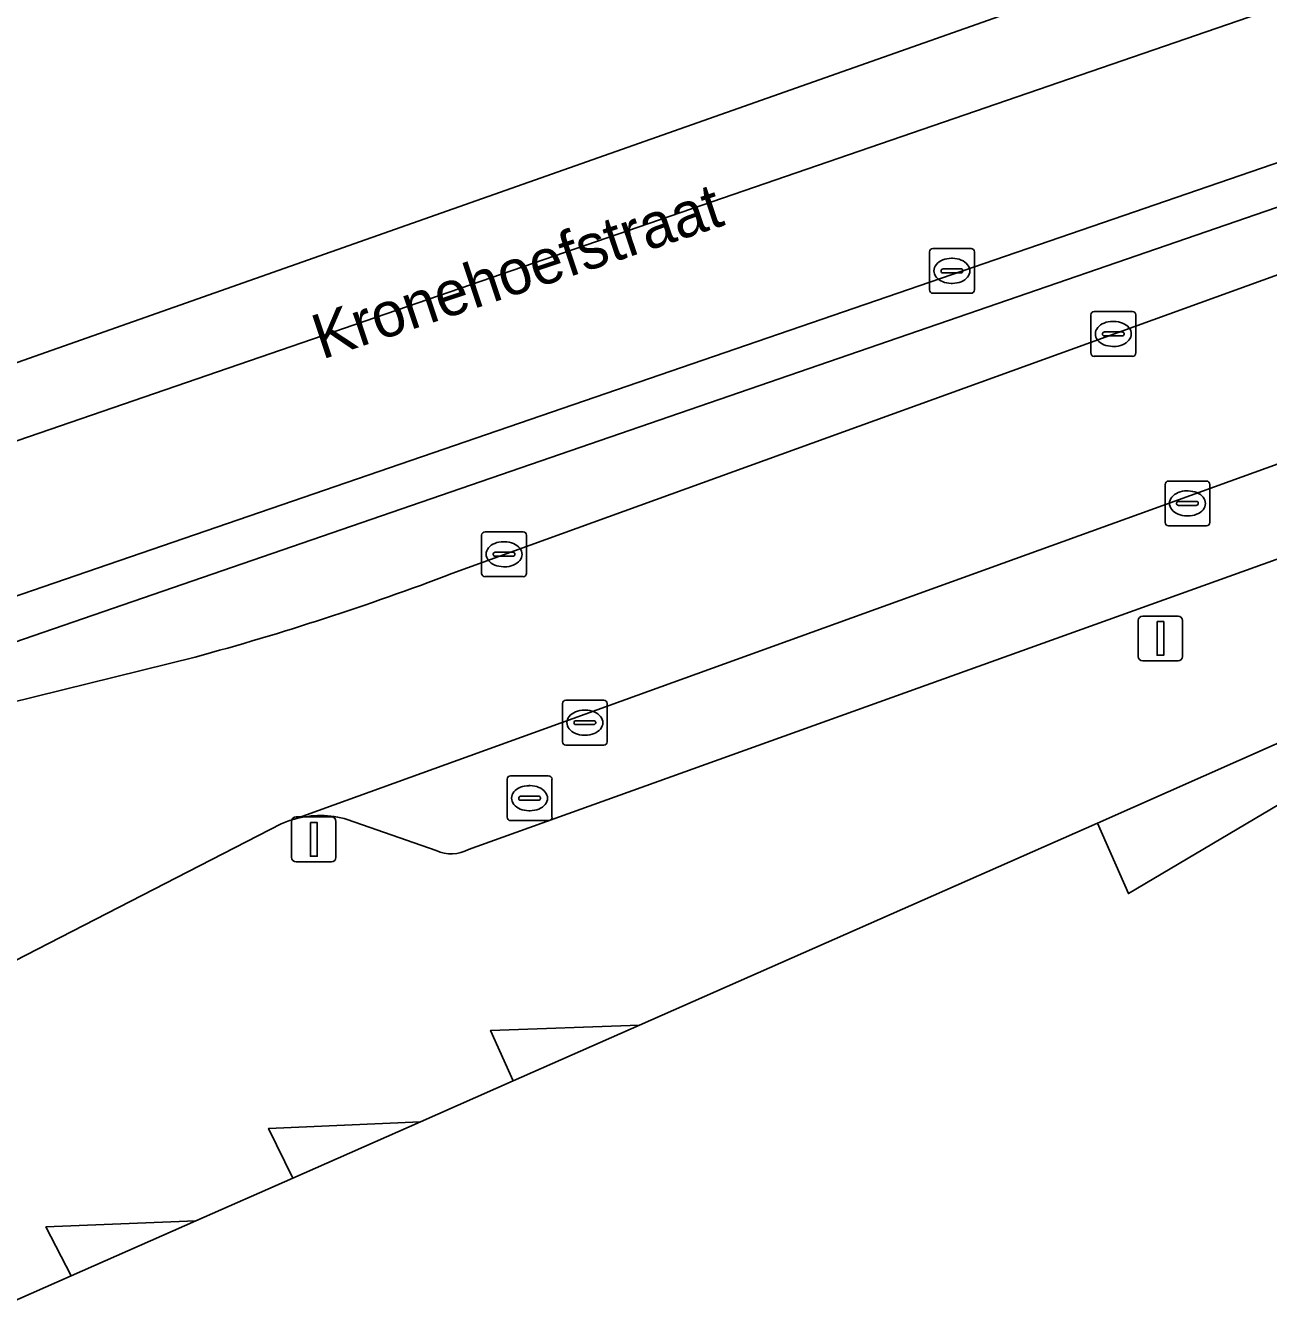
# Model space of a CAD drawing. Extents: x 160377 to 161131, y 383938 to 384853.
# Drawn here: x 160444.11 to 160471.84, y 384751.93 to 384780.65 of the extents above; entities that cross this region are included whole.
import ezdxf

# ---------------------------------------------------------------- set-up
doc = ezdxf.new("R2010")
doc.units = 0
for name, color, linetype in [('IMGEO_Berm_groen', 7, 'Continuous'), ('IMGEO_Berm_open', 7, 'Continuous'), ('IMGEO_Kolk', 7, 'Continuous'), ('IMGEO_Lichtmast', 7, 'Continuous'), ('IMGEO_Openbare_ruimte_label', 7, 'Continuous'), ('IMGEO_Pand', 7, 'Continuous'), ('IMGEO_Pand_overbouw', 7, 'Continuous'), ('IMGEO_Parkeervlak_open', 7, 'Continuous'), ('IMGEO_Rijbaan_lokaal_gesloten', 7, 'Continuous'), ('IMGEO_Rijbaan_regionaal_gesloten', 7, 'Continuous'), ('IMGEO_Rioolput', 7, 'Continuous'), ('IMGEO_Voetpad_open', 7, 'Continuous')]:
    doc.layers.add(name, color=color, linetype=linetype)

msp = doc.modelspace()

# ---------------------------------------------------------------- linework, layer by layer
at = {"layer": 'IMGEO_Berm_groen'}
for points in [[(160453.622, 384768.421), (160494.018, 384783.035), (160499.676, 384785.009)], [(160495.523, 384784.69), (160439.839, 384765.507), (160440.136, 384764.646), (160447.891, 384766.557)]]:
    msp.add_lwpolyline(points, dxfattribs=at)
msp.add_arc((160432.036, 384825.046), 60.6, 285.16692, 290.86717, dxfattribs=at)
at = {"layer": 'IMGEO_Berm_open'}
for points in [[(160495.842, 384785.776), (160466.954, 384775.834), (160435.571, 384765.062), (160429.887, 384763.079)], [(160430.217, 384762.123), (160434.626, 384763.245), (160437.872, 384764.07), (160440.136, 384764.646), (160439.839, 384765.507), (160495.523, 384784.69)]]:
    msp.add_lwpolyline(points, dxfattribs=at)
at = {"layer": 'IMGEO_Kolk'}
for p, q in [((160464.281, 384774.749), (160464.281, 384775.601)), ((160464.356, 384775.675), (160465.208, 384775.675)), ((160464.769, 384775.455), (160464.794, 384775.455)), ((160465.282, 384775.601), (160465.282, 384774.749)), ((160464.54, 384775.169), (160464.54, 384775.181)), ((160464.583, 384775.218), (160464.981, 384775.218)), ((160465.024, 384775.181), (160465.024, 384775.169)), ((160464.978, 384775.132), (160464.58, 384775.132)), ((160464.792, 384774.895), (160464.767, 384774.895)), ((160465.208, 384774.675), (160464.356, 384774.675)), ((160467.883, 384773.342), (160467.883, 384774.194)), ((160467.958, 384774.268), (160468.81, 384774.268)), ((160468.371, 384774.048), (160468.396, 384774.048)), ((160468.884, 384774.194), (160468.884, 384773.342)), ((160468.142, 384773.762), (160468.142, 384773.774)), ((160468.58, 384773.725), (160468.182, 384773.725)), ((160468.185, 384773.811), (160468.583, 384773.811)), ((160468.626, 384773.774), (160468.626, 384773.762)), ((160468.394, 384773.488), (160468.369, 384773.488)), ((160468.81, 384773.268), (160467.958, 384773.268)), ((160469.538, 384769.559), (160469.538, 384770.411)), ((160469.613, 384770.485), (160470.465, 384770.485)), ((160470.539, 384770.411), (160470.539, 384769.559)), ((160469.797, 384769.979), (160469.797, 384769.991)), ((160469.84, 384770.028), (160470.238, 384770.028)), ((160470.026, 384770.265), (160470.051, 384770.265)), ((160470.281, 384769.991), (160470.281, 384769.979)), ((160470.235, 384769.942), (160469.837, 384769.942)), ((160470.049, 384769.705), (160470.024, 384769.705)), ((160470.465, 384769.485), (160469.613, 384769.485)), ((160454.284, 384768.425), (160454.284, 384769.277)), ((160454.359, 384769.351), (160455.211, 384769.351)), ((160454.772, 384769.131), (160454.797, 384769.131)), ((160455.285, 384769.277), (160455.285, 384768.425)), ((160454.543, 384768.845), (160454.543, 384768.857)), ((160454.586, 384768.894), (160454.984, 384768.894)), ((160455.027, 384768.857), (160455.027, 384768.845)), ((160454.981, 384768.808), (160454.583, 384768.808)), ((160454.795, 384768.571), (160454.77, 384768.571)), ((160455.211, 384768.351), (160454.359, 384768.351)), ((160456.087, 384764.666), (160456.087, 384765.518)), ((160456.162, 384765.592), (160457.014, 384765.592)), ((160457.088, 384765.518), (160457.088, 384764.666)), ((160456.389, 384765.135), (160456.787, 384765.135)), ((160456.575, 384765.372), (160456.6, 384765.372)), ((160456.346, 384765.086), (160456.346, 384765.098)), ((160456.784, 384765.049), (160456.386, 384765.049)), ((160456.83, 384765.098), (160456.83, 384765.086)), ((160457.014, 384764.592), (160456.162, 384764.592)), ((160456.598, 384764.812), (160456.573, 384764.812))]:
    msp.add_line(p, q, dxfattribs=at)
for points in [[(160464.281, 384774.749), (160464.281, 384775.601)], [(160464.356, 384775.675), (160465.208, 384775.675)], [(160465.282, 384775.601), (160465.282, 384774.749)], [(160465.208, 384774.675), (160464.356, 384774.675)], [(160467.883, 384773.342), (160467.883, 384774.194)], [(160467.958, 384774.268), (160468.81, 384774.268)], [(160468.884, 384774.194), (160468.884, 384773.342)], [(160468.81, 384773.268), (160467.958, 384773.268)], [(160469.538, 384769.559), (160469.538, 384770.411)], [(160469.613, 384770.485), (160470.465, 384770.485)], [(160470.539, 384770.411), (160470.539, 384769.559)], [(160470.465, 384769.485), (160469.613, 384769.485)], [(160454.284, 384768.425), (160454.284, 384769.277)], [(160454.359, 384769.351), (160455.211, 384769.351)], [(160455.285, 384769.277), (160455.285, 384768.425)], [(160455.211, 384768.351), (160454.359, 384768.351)], [(160456.087, 384764.666), (160456.087, 384765.518)], [(160456.162, 384765.592), (160457.014, 384765.592)], [(160457.088, 384765.518), (160457.088, 384764.666)], [(160457.014, 384764.592), (160456.162, 384764.592)]]:
    msp.add_lwpolyline(points, dxfattribs=at)
for centre, radius, start, end in [((160464.358, 384775.599), 0.0765, 91.552, 178.448), ((160464.358, 384775.599), 0.0765, 91.552, 178.448), ((160465.206, 384775.599), 0.0765, 1.552, 88.448), ((160465.206, 384775.599), 0.0765, 1.552, 88.448), ((160464.58, 384775.178), 0.0403, 85.8775, 175.7526), ((160464.577, 384775.168), 0.0366, 178.938, 274.7102), ((160464.981, 384775.175), 0.043, 264.8664, 352.4533), ((160464.985, 384775.18), 0.0386, 1.7309, 96.639), ((160464.358, 384774.751), 0.0765, 181.552, 268.448), ((160464.358, 384774.751), 0.0765, 181.552, 268.448), ((160465.206, 384774.751), 0.0765, 271.552, 358.448), ((160465.206, 384774.751), 0.0765, 271.552, 358.448), ((160467.96, 384774.192), 0.0765, 91.552, 178.448), ((160467.96, 384774.192), 0.0765, 91.552, 178.448), ((160468.808, 384774.192), 0.0765, 1.552, 88.448), ((160468.808, 384774.192), 0.0765, 1.552, 88.448), ((160468.182, 384773.771), 0.0403, 85.8775, 175.7526), ((160468.179, 384773.761), 0.0366, 178.938, 274.7102), ((160468.583, 384773.768), 0.043, 264.8664, 352.4533), ((160468.587, 384773.773), 0.0386, 1.7309, 96.639), ((160467.96, 384773.344), 0.0765, 181.552, 268.448), ((160467.96, 384773.344), 0.0765, 181.552, 268.448), ((160468.808, 384773.344), 0.0765, 271.552, 358.448), ((160468.808, 384773.344), 0.0765, 271.552, 358.448), ((160469.615, 384770.409), 0.0765, 91.552, 178.448), ((160469.615, 384770.409), 0.0765, 91.552, 178.448), ((160470.463, 384770.409), 0.0765, 1.552, 88.448), ((160470.463, 384770.409), 0.0765, 1.552, 88.448), ((160469.837, 384769.988), 0.0403, 85.8775, 175.7526), ((160470.242, 384769.99), 0.0386, 1.7309, 96.639), ((160469.834, 384769.978), 0.0366, 178.938, 274.7102), ((160470.238, 384769.985), 0.043, 264.8664, 352.4533), ((160469.615, 384769.561), 0.0765, 181.552, 268.448), ((160469.615, 384769.561), 0.0765, 181.552, 268.448), ((160470.463, 384769.561), 0.0765, 271.552, 358.448), ((160470.463, 384769.561), 0.0765, 271.552, 358.448), ((160454.361, 384769.275), 0.0765, 91.552, 178.448), ((160454.361, 384769.275), 0.0765, 91.552, 178.448), ((160455.209, 384769.275), 0.0765, 1.552, 88.448), ((160455.209, 384769.275), 0.0765, 1.552, 88.448), ((160454.583, 384768.854), 0.0403, 85.8775, 175.7526), ((160454.58, 384768.844), 0.0366, 178.938, 274.7102), ((160454.984, 384768.851), 0.043, 264.8664, 352.4533), ((160454.988, 384768.856), 0.0386, 1.7309, 96.639), ((160454.361, 384768.427), 0.0765, 181.552, 268.448), ((160454.361, 384768.427), 0.0765, 181.552, 268.448), ((160455.209, 384768.427), 0.0765, 271.552, 358.448), ((160455.209, 384768.427), 0.0765, 271.552, 358.448), ((160456.164, 384765.516), 0.0765, 91.552, 178.448), ((160456.164, 384765.516), 0.0765, 91.552, 178.448), ((160457.012, 384765.516), 0.0765, 1.552, 88.448), ((160457.012, 384765.516), 0.0765, 1.552, 88.448), ((160456.386, 384765.095), 0.0403, 85.8775, 175.7526), ((160456.791, 384765.097), 0.0386, 1.7309, 96.639), ((160456.383, 384765.085), 0.0366, 178.938, 274.7102), ((160456.787, 384765.092), 0.043, 264.8664, 352.4533), ((160456.164, 384764.668), 0.0765, 181.552, 268.448), ((160456.164, 384764.668), 0.0765, 181.552, 268.448), ((160457.012, 384764.668), 0.0765, 271.552, 358.448), ((160457.012, 384764.668), 0.0765, 271.552, 358.448)]:
    msp.add_arc(centre, radius, start, end, dxfattribs=at)
for centre, major_axis, ratio, start_param, end_param in [((160464.768, 384775.175), (-0.387, 0.002), 0.722429, 4.712389, 7.853982), ((160464.793, 384775.175), (-0.39, 0.002), 0.717154, 1.570796, 4.712389), ((160468.37, 384773.768), (-0.387, 0.002), 0.722429, 4.712389, 7.853982), ((160468.395, 384773.768), (-0.39, 0.002), 0.717154, 1.570796, 4.712389), ((160470.025, 384769.985), (-0.387, 0.002), 0.722429, 4.712389, 7.853982), ((160470.05, 384769.985), (-0.39, 0.002), 0.717154, 1.570796, 4.712389), ((160454.771, 384768.851), (-0.387, 0.002), 0.722429, 4.712389, 7.853982), ((160454.796, 384768.851), (-0.39, 0.002), 0.717154, 1.570796, 4.712389), ((160456.574, 384765.092), (-0.387, 0.002), 0.722429, 4.712389, 7.853982), ((160456.599, 384765.092), (-0.39, 0.002), 0.717154, 1.570796, 4.712389)]:
    msp.add_ellipse(centre, major_axis=major_axis, ratio=ratio, start_param=start_param, end_param=end_param, dxfattribs=at)
at = {"layer": 'IMGEO_Lichtmast'}
for p, q in [((160469.04, 384767.472), (160469.83, 384767.472)), ((160469.83, 384767.472), (160469.04, 384767.472)), ((160468.94, 384766.572), (160468.94, 384767.372)), ((160468.94, 384767.372), (160468.94, 384766.572)), ((160469.93, 384767.372), (160469.93, 384766.572)), ((160469.93, 384766.572), (160469.93, 384767.372)), ((160469.83, 384766.472), (160469.04, 384766.472)), ((160469.04, 384766.472), (160469.83, 384766.472)), ((160450.043, 384762.088), (160450.043, 384762.888)), ((160450.043, 384762.888), (160450.043, 384762.088)), ((160450.143, 384762.988), (160450.933, 384762.988)), ((160450.933, 384762.988), (160450.143, 384762.988)), ((160451.033, 384762.888), (160451.033, 384762.088)), ((160451.033, 384762.088), (160451.033, 384762.888)), ((160450.933, 384761.988), (160450.143, 384761.988)), ((160450.143, 384761.988), (160450.933, 384761.988))]:
    msp.add_line(p, q, dxfattribs=at)
for points in [[(160469.36, 384767.347), (160469.51, 384767.347), (160469.51, 384766.597), (160469.36, 384766.597), (160469.36, 384767.347)], [(160450.463, 384762.863), (160450.613, 384762.863), (160450.613, 384762.113), (160450.463, 384762.113), (160450.463, 384762.863)]]:
    msp.add_lwpolyline(points, dxfattribs=at)
for centre, start, end in [((160469.04, 384767.372), 90, 180), ((160469.04, 384767.372), 90, 180), ((160469.83, 384767.372), 0, 90), ((160469.83, 384767.372), 360, 90), ((160469.04, 384766.572), 180, 270), ((160469.04, 384766.572), 180, 270), ((160469.83, 384766.572), 270, 0), ((160469.83, 384766.572), 270, 0), ((160450.143, 384762.888), 90, 180), ((160450.143, 384762.888), 90, 180), ((160450.933, 384762.888), 0, 90), ((160450.933, 384762.888), 360, 90), ((160450.143, 384762.088), 180, 270), ((160450.143, 384762.088), 180, 270), ((160450.933, 384762.088), 270, 0), ((160450.933, 384762.088), 270, 0)]:
    msp.add_arc(centre, 0.1, start, end, dxfattribs=at)
at = {"layer": 'IMGEO_Pand'}
msp.add_lwpolyline([(160471.395, 384750), (160474.704, 384751.423), (160493.106, 384759.485), (160491.915, 384768.014), (160491.505, 384767.959), (160491.558, 384767.562), (160490.306, 384767.006), (160489.562, 384772.388), (160474.338, 384765.646), (160474.703, 384764.823), (160468.722, 384761.279), (160468.028, 384762.853), (160457.806, 384758.343), (160454.991, 384757.101), (160452.92, 384756.187), (160450.07, 384754.929), (160447.903, 384753.973), (160445.12, 384752.745), (160424.929, 384743.835), (160424.387, 384738.76), (160421.187, 384738.304), (160418.395, 384737.438)], dxfattribs=at)
at = {"layer": 'IMGEO_Pand_overbouw'}
for points in [[(160468.028, 384762.853), (160468.722, 384761.279), (160474.703, 384764.823), (160474.338, 384765.646)], [(160457.806, 384758.343), (160454.483, 384758.223), (160454.991, 384757.101)], [(160450.07, 384754.929), (160452.92, 384756.187), (160449.529, 384756.036)], [(160445.12, 384752.745), (160447.903, 384753.973), (160444.559, 384753.84)]]:
    msp.add_lwpolyline(points, close=True, dxfattribs=at)
at = {"layer": 'IMGEO_Parkeervlak_open'}
for points in [[(160486.46, 384776.07), (160450.109, 384762.942)], [(160453.992, 384762.264), (160484.081, 384773.066)], [(160451.285, 384762.934), (160453.271, 384762.24)]]:
    msp.add_lwpolyline(points, dxfattribs=at)
for centre, radius, start, end in [((160450.683, 384760.884), 2.136, 73.6347, 105.5858), ((160453.608, 384762.968), 0.802, 245.1664, 298.6466)]:
    msp.add_arc(centre, radius, start, end, dxfattribs=at)
at = {"layer": 'IMGEO_Rijbaan_lokaal_gesloten'}
for points in [[(160499.676, 384785.009), (160494.018, 384783.035), (160453.622, 384768.421)], [(160450.109, 384762.942), (160486.46, 384776.07), (160493.066, 384778.453), (160495.881, 384779.476), (160497.822, 384780.155)], [(160447.891, 384766.557), (160440.136, 384764.646), (160437.872, 384764.07), (160438.609, 384760.713), (160438.91, 384760.792)], [(160439.497, 384760.412), (160440.594, 384758.136), (160441.771, 384758.705), (160449.81, 384762.834)]]:
    msp.add_lwpolyline(points, dxfattribs=at)
for centre, radius, start, end in [((160432.036, 384825.046), 60.6, 285.16692, 290.86717), ((160450.619, 384761.061), 1.949, 105.182, 114.5378)]:
    msp.add_arc(centre, radius, start, end, dxfattribs=at)
at = {"layer": 'IMGEO_Rijbaan_regionaal_gesloten'}
for points in [[(160407.703, 384760.375), (160407.774, 384758.961), (160496.29, 384789.397), (160509.787, 384793.209), (160516.634, 384794.476), (160522.145, 384795.098), (160533.464, 384796.44), (160578.535, 384797.637), (160591.993, 384798.377), (160620.019, 384800.647), (160623.941, 384800.965)], [(160623.941, 384800.965), (160620.019, 384800.647), (160591.993, 384798.377), (160578.535, 384797.637), (160533.464, 384796.44), (160522.145, 384795.098), (160516.634, 384794.476), (160509.787, 384793.209), (160496.29, 384789.397), (160407.774, 384758.961), (160407.939, 384755.656), (160411.711, 384756.909), (160413.609, 384757.532), (160413.863, 384757.668), (160429.887, 384763.079), (160435.571, 384765.062), (160466.954, 384775.834), (160495.842, 384785.776)], [(160527.237, 384799.04), (160501.729, 384793.501), (160487.131, 384788.363), (160407.703, 384760.375)]]:
    msp.add_lwpolyline(points, dxfattribs=at)
at = {"layer": 'IMGEO_Rioolput'}
for p, q in [((160454.853, 384762.981), (160454.853, 384763.833)), ((160454.928, 384763.907), (160455.78, 384763.907)), ((160455.341, 384763.687), (160455.366, 384763.687)), ((160455.854, 384763.833), (160455.854, 384762.981)), ((160455.112, 384763.401), (160455.112, 384763.413)), ((160455.155, 384763.45), (160455.553, 384763.45)), ((160455.596, 384763.413), (160455.596, 384763.401)), ((160455.55, 384763.364), (160455.152, 384763.364)), ((160455.364, 384763.127), (160455.339, 384763.127)), ((160455.78, 384762.907), (160454.928, 384762.907))]:
    msp.add_line(p, q, dxfattribs=at)
for points in [[(160454.853, 384762.981), (160454.853, 384763.833)], [(160454.928, 384763.907), (160455.78, 384763.907)], [(160455.854, 384763.833), (160455.854, 384762.981)], [(160455.78, 384762.907), (160454.928, 384762.907)]]:
    msp.add_lwpolyline(points, dxfattribs=at)
for centre, radius, start, end in [((160454.93, 384763.831), 0.0765, 91.552, 178.448), ((160454.93, 384763.831), 0.0765, 91.552, 178.448), ((160455.778, 384763.831), 0.0765, 1.552, 88.448), ((160455.778, 384763.831), 0.0765, 1.552, 88.448), ((160455.152, 384763.41), 0.0403, 85.8775, 175.7526), ((160455.149, 384763.4), 0.0366, 178.938, 274.7102), ((160455.553, 384763.407), 0.043, 264.8664, 352.4533), ((160455.557, 384763.412), 0.0386, 1.7309, 96.639), ((160454.93, 384762.983), 0.0765, 181.552, 268.448), ((160454.93, 384762.983), 0.0765, 181.552, 268.448), ((160455.778, 384762.983), 0.0765, 271.552, 358.448), ((160455.778, 384762.983), 0.0765, 271.552, 358.448)]:
    msp.add_arc(centre, radius, start, end, dxfattribs=at)
for centre, major_axis, ratio, start_param, end_param in [((160455.34, 384763.407), (-0.387, 0.002), 0.722429, 4.712389, 7.853982), ((160455.365, 384763.407), (-0.39, 0.002), 0.717154, 1.570796, 4.712389)]:
    msp.add_ellipse(centre, major_axis=major_axis, ratio=ratio, start_param=start_param, end_param=end_param, dxfattribs=at)
at = {"layer": 'IMGEO_Voetpad_open'}
for points in [[(160468.028, 384762.853), (160468.722, 384761.279), (160474.703, 384764.823), (160474.338, 384765.646), (160489.562, 384772.388), (160492.742, 384773.711), (160492.852, 384773.757), (160498.609, 384775.248), (160500.857, 384775.828), (160509.179, 384777.968), (160509.085, 384778.724)], [(160484.081, 384773.066), (160453.992, 384762.264)], [(160399.421, 384732.643), (160401.67, 384733.687), (160424.929, 384743.835), (160445.12, 384752.745), (160444.559, 384753.84), (160447.903, 384753.973), (160450.07, 384754.929), (160449.529, 384756.036), (160452.92, 384756.187), (160454.991, 384757.101), (160454.483, 384758.223), (160457.806, 384758.343), (160468.028, 384762.853)], [(160449.81, 384762.834), (160441.771, 384758.705), (160440.594, 384758.136), (160439.775, 384757.74), (160429.707, 384753.153), (160426.283, 384752.487), (160426.076, 384752.447)], [(160453.271, 384762.24), (160451.285, 384762.934)]]:
    msp.add_lwpolyline(points, dxfattribs=at)
for points in [[(160457.806, 384758.343), (160454.483, 384758.223), (160454.991, 384757.101)], [(160452.92, 384756.187), (160449.529, 384756.036), (160450.07, 384754.929)], [(160447.903, 384753.973), (160444.559, 384753.84), (160445.12, 384752.745)]]:
    msp.add_lwpolyline(points, close=True, dxfattribs=at)
for centre, radius, start, end in [((160450.619, 384761.061), 1.949, 105.182, 114.5378), ((160450.683, 384760.884), 2.136, 73.6347, 105.5858), ((160453.608, 384762.968), 0.802, 245.1664, 298.6466)]:
    msp.add_arc(centre, radius, start, end, dxfattribs=at)

# ---------------------------------------------------------------- texts
at = {"layer": 'IMGEO_Openbare_ruimte_label'}
msp.add_text('Kronehoefstraat', height=1, rotation=18.4712, dxfattribs=at).set_placement((160450.718, 384773.192))

doc.saveas('drawing.dxf')
